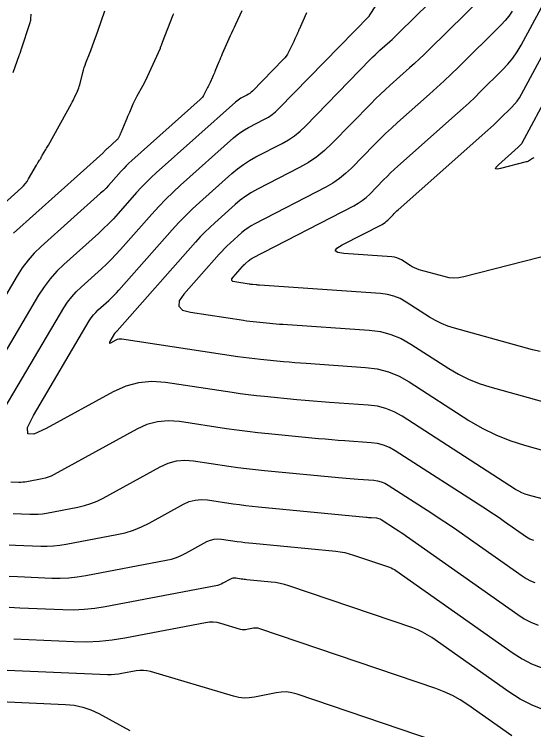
# Model space of a CAD drawing. Extents: x 1354696 to 1366163, y 660729 to 670380.
# Drawn here: x 1360827.9 to 1360880.2, y 664411.1 to 664483.3 of the extents above; entities that cross this region are included whole.
import ezdxf

# ---------------------------------------------------------------- set-up
doc = ezdxf.new("R2010")
doc.units = 0
doc.layers.add('R_Contours', color=7, linetype='Continuous')

msp = doc.modelspace()

# ---------------------------------------------------------------- linework, layer by layer
at = {"layer": 'R_Contours'}
for points in [[(1360881.041, 664434.392), (1360879.667, 664434.775), (1360879.329, 664434.883), (1360879.002, 664435.015), (1360878.686, 664435.172), (1360878.38, 664435.353), (1360866.947, 664442.729), (1360866.149, 664443.177), (1360865.314, 664443.515), (1360864.443, 664443.744), (1360863.535, 664443.863), (1360859.62, 664444.133), (1360858.8, 664444.192), (1360857.981, 664444.257), (1360857.162, 664444.327), (1360856.344, 664444.403), (1360853.071, 664444.717), (1360852.254, 664444.801), (1360851.438, 664444.896), (1360850.623, 664445.002), (1360849.81, 664445.119), (1360843.086, 664446.134), (1360841.714, 664446.234), (1360840.382, 664446.111), (1360839.089, 664445.767), (1360837.835, 664445.201), (1360831.067, 664441.486), (1360829.831, 664440.936), (1360829.204, 664440.974), (1360829.186, 664441.602), (1360829.775, 664442.819), (1360835.417, 664452.364), (1360835.61, 664452.664), (1360835.824, 664452.946), (1360836.059, 664453.212), (1360836.315, 664453.46), (1360837.383, 664454.418), (1360837.646, 664454.661), (1360837.902, 664454.912), (1360838.15, 664455.169), (1360838.391, 664455.435), (1360843.769, 664461.537), (1360844.426, 664462.259), (1360845.102, 664462.961), (1360845.799, 664463.643), (1360846.517, 664464.304), (1360849.779, 664467.221), (1360850.346, 664467.696), (1360850.938, 664468.133), (1360851.557, 664468.531), (1360852.203, 664468.891), (1360854.838, 664470.253), (1360855.48, 664470.617), (1360856.085, 664471.029), (1360856.656, 664471.489), (1360857.191, 664471.996), (1360863.752, 664478.73), (1360863.985, 664478.964), (1360864.221, 664479.194), (1360864.462, 664479.42), (1360864.707, 664479.641), (1360865.694, 664480.519), (1360865.94, 664480.74), (1360866.182, 664480.964), (1360866.422, 664481.191), (1360866.658, 664481.421), (1360872.771, 664487.447)], [(1360877.067, 664487.009), (1360869.634, 664479.681), (1360869.16, 664479.219), (1360868.679, 664478.763), (1360868.193, 664478.314), (1360867.7, 664477.871), (1360865.72, 664476.111), (1360865.229, 664475.667), (1360864.746, 664475.214), (1360864.271, 664474.752), (1360863.805, 664474.282), (1360859.862, 664470.235), (1360859.121, 664469.533), (1360858.331, 664468.896), (1360857.492, 664468.326), (1360856.605, 664467.822), (1360852.352, 664465.624), (1360851.754, 664465.291), (1360851.181, 664464.923), (1360850.633, 664464.519), (1360850.109, 664464.079), (1360848.062, 664462.249), (1360847.558, 664461.784), (1360847.068, 664461.305), (1360846.593, 664460.812), (1360846.131, 664460.304), (1360838.223, 664451.333), (1360838.203, 664451.31), (1360838.182, 664451.288), (1360838.16, 664451.267), (1360838.138, 664451.246), (1360838.047, 664451.165), (1360838.025, 664451.143), (1360838.005, 664451.121), (1360837.987, 664451.097), (1360837.97, 664451.071), (1360837.489, 664450.258), (1360837.439, 664450.154), (1360837.441, 664450.101), (1360837.494, 664450.097), (1360837.599, 664450.144), (1360838.124, 664450.432), (1360838.257, 664450.492), (1360838.395, 664450.529), (1360838.536, 664450.542), (1360838.682, 664450.532), (1360850.377, 664448.765), (1360850.948, 664448.683), (1360851.521, 664448.608), (1360852.094, 664448.542), (1360852.669, 664448.483), (1360854.969, 664448.262), (1360855.544, 664448.209), (1360856.119, 664448.16), (1360856.695, 664448.114), (1360857.271, 664448.072), (1360863.265, 664447.659), (1360864.433, 664447.506), (1360865.554, 664447.212), (1360866.628, 664446.776), (1360867.654, 664446.2), (1360873.669, 664442.32), (1360874.997, 664441.531), (1360876.373, 664440.849), (1360877.797, 664440.273), (1360879.268, 664439.804), (1360887.025, 664437.643)], [(1360826.946, 664443.644), (1360832.864, 664453.656), (1360833.233, 664454.231), (1360833.643, 664454.772), (1360834.094, 664455.28), (1360834.584, 664455.755), (1360836.628, 664457.59), (1360837.132, 664458.055), (1360837.621, 664458.535), (1360838.097, 664459.029), (1360838.558, 664459.537), (1360841.725, 664463.129), (1360842.415, 664463.889), (1360843.126, 664464.627), (1360843.859, 664465.344), (1360844.614, 664466.039), (1360849.957, 664470.817), (1360850.306, 664471.109), (1360850.67, 664471.378), (1360851.052, 664471.624), (1360851.449, 664471.845), (1360853.072, 664472.684), (1360853.467, 664472.908), (1360853.84, 664473.162), (1360854.191, 664473.445), (1360854.521, 664473.757), (1360863.649, 664483.125), (1360863.652, 664483.129), (1360863.654, 664483.133), (1360863.659, 664483.144), (1360863.663, 664483.15), (1360864.925, 664485.134)], [(1360825.016, 664462.564), (1360828.591, 664465.773), (1360828.797, 664465.973), (1360828.984, 664466.189), (1360829.152, 664466.419), (1360829.302, 664466.663), (1360830.079, 664468.055), (1360830.113, 664468.116), (1360830.15, 664468.175), (1360830.188, 664468.233), (1360830.228, 664468.29), (1360830.412, 664468.544), (1360830.442, 664468.587), (1360830.469, 664468.632), (1360830.494, 664468.677), (1360830.517, 664468.724), (1360830.602, 664468.915), (1360830.624, 664468.963), (1360830.648, 664469.009), (1360830.673, 664469.055), (1360830.7, 664469.1), (1360831.035, 664469.646), (1360831.1, 664469.752), (1360831.163, 664469.858), (1360831.225, 664469.966), (1360831.286, 664470.074), (1360833.621, 664474.265), (1360833.704, 664474.417), (1360833.784, 664474.571), (1360833.86, 664474.727), (1360833.933, 664474.885), (1360834.217, 664475.518), (1360834.285, 664475.678), (1360834.345, 664475.84), (1360834.398, 664476.004), (1360834.444, 664476.171), (1360834.757, 664477.403), (1360834.824, 664477.651), (1360834.899, 664477.896), (1360834.982, 664478.138), (1360835.074, 664478.378), (1360835.5, 664479.443), (1360835.573, 664479.626), (1360835.643, 664479.809), (1360835.712, 664479.993), (1360835.78, 664480.178), (1360836.046, 664480.918), (1360836.112, 664481.103), (1360836.177, 664481.289), (1360836.241, 664481.474), (1360836.304, 664481.66), (1360836.97, 664483.633)], [(1360850.785, 664483.627), (1360850.138, 664482.235), (1360850.005, 664481.947), (1360849.874, 664481.659), (1360849.743, 664481.371), (1360849.614, 664481.082), (1360848.821, 664479.295), (1360848.731, 664479.089), (1360848.642, 664478.882), (1360848.555, 664478.675), (1360848.469, 664478.466), (1360848.074, 664477.491), (1360848.017, 664477.353), (1360847.958, 664477.216), (1360847.898, 664477.08), (1360847.835, 664476.945), (1360847.581, 664476.406), (1360847.518, 664476.271), (1360847.453, 664476.137), (1360847.388, 664476.003), (1360847.322, 664475.87), (1360846.996, 664475.214), (1360846.913, 664475.065), (1360846.817, 664474.926), (1360846.709, 664474.797), (1360846.587, 664474.678), (1360839.693, 664468.513), (1360839.414, 664468.256), (1360839.143, 664467.991), (1360838.879, 664467.718), (1360838.624, 664467.436), (1360837.619, 664466.296), (1360837.364, 664466.015), (1360837.101, 664465.742), (1360836.83, 664465.476), (1360836.551, 664465.219), (1360830.555, 664459.837), (1360829.867, 664459.172), (1360829.237, 664458.46), (1360828.663, 664457.702), (1360828.145, 664456.898), (1360826.175, 664453.564)], [(1360878.047, 664483.58), (1360877.708, 664483.091), (1360877.333, 664482.628), (1360876.922, 664482.192), (1360872.61, 664477.94), (1360871.897, 664477.247), (1360871.176, 664476.563), (1360870.446, 664475.888), (1360869.707, 664475.223), (1360866.463, 664472.341), (1360865.859, 664471.795), (1360865.266, 664471.238), (1360864.683, 664470.671), (1360864.11, 664470.093), (1360861.837, 664467.761), (1360861.25, 664467.204), (1360860.624, 664466.7), (1360859.959, 664466.247), (1360859.255, 664465.848), (1360852.084, 664462.142), (1360851.739, 664461.95), (1360851.408, 664461.737), (1360851.091, 664461.504), (1360850.789, 664461.25), (1360849.608, 664460.194), (1360849.317, 664459.925), (1360849.034, 664459.649), (1360848.759, 664459.364), (1360848.493, 664459.071), (1360844.939, 664455.038), (1360844.478, 664454.356), (1360844.435, 664453.825), (1360844.81, 664453.446), (1360845.601, 664453.219), (1360850.943, 664452.412), (1360851.273, 664452.364), (1360851.604, 664452.321), (1360851.935, 664452.283), (1360852.266, 664452.249), (1360853.594, 664452.121), (1360853.926, 664452.091), (1360854.258, 664452.062), (1360854.59, 664452.036), (1360854.923, 664452.012), (1360863.633, 664451.411), (1360864.748, 664451.265), (1360865.818, 664450.984), (1360866.844, 664450.568), (1360867.825, 664450.017), (1360871.658, 664447.544), (1360872.634, 664446.965), (1360873.645, 664446.464), (1360874.691, 664446.04), (1360875.772, 664445.695), (1360890.876, 664441.487)], [(1360880.869, 664449.247), (1360880.068, 664449.416), (1360872.221, 664451.602), (1360871.558, 664451.814), (1360870.916, 664452.074), (1360870.296, 664452.381), (1360869.697, 664452.737), (1360867.345, 664454.254), (1360866.743, 664454.592), (1360866.114, 664454.847), (1360865.457, 664455.02), (1360864.772, 664455.109), (1360852.574, 664455.951), (1360852.485, 664455.958), (1360852.396, 664455.965), (1360852.308, 664455.972), (1360852.219, 664455.98), (1360851.864, 664456.014), (1360851.775, 664456.024), (1360851.687, 664456.034), (1360851.599, 664456.045), (1360851.51, 664456.058), (1360850.082, 664456.274), (1360849.871, 664456.335), (1360849.77, 664456.436), (1360849.782, 664456.578), (1360849.905, 664456.76), (1360850.855, 664457.838), (1360850.926, 664457.917), (1360851, 664457.993), (1360851.075, 664458.067), (1360851.153, 664458.139), (1360851.469, 664458.421), (1360851.55, 664458.489), (1360851.635, 664458.551), (1360851.723, 664458.608), (1360851.815, 664458.659), (1360862.087, 664463.967), (1360862.518, 664464.212), (1360862.926, 664464.49), (1360863.311, 664464.799), (1360863.671, 664465.141), (1360865.065, 664466.572), (1360865.417, 664466.927), (1360865.775, 664467.275), (1360866.139, 664467.616), (1360866.509, 664467.951), (1360872.519, 664473.291), (1360873.104, 664473.818), (1360873.682, 664474.352), (1360874.254, 664474.894), (1360874.818, 664475.443), (1360877.06, 664477.654), (1360877.598, 664478.224), (1360878.088, 664478.829), (1360878.532, 664479.47), (1360878.929, 664480.146), (1360880.988, 664483.968)], [(1360857.305, 664483.428), (1360856.556, 664481.741), (1360856.538, 664481.701), (1360856.521, 664481.662), (1360856.505, 664481.622), (1360856.488, 664481.582), (1360856.424, 664481.422), (1360856.407, 664481.382), (1360856.39, 664481.343), (1360856.373, 664481.303), (1360856.355, 664481.264), (1360856.165, 664480.86), (1360856.127, 664480.78), (1360856.089, 664480.7), (1360856.05, 664480.62), (1360856.011, 664480.54), (1360855.485, 664479.456), (1360855.377, 664479.254), (1360855.253, 664479.063), (1360855.115, 664478.882), (1360854.962, 664478.711), (1360851.85, 664475.518), (1360851.727, 664475.401), (1360851.594, 664475.294), (1360851.454, 664475.199), (1360851.306, 664475.115), (1360850.696, 664474.799), (1360850.546, 664474.716), (1360850.403, 664474.624), (1360850.266, 664474.523), (1360850.135, 664474.413), (1360842.154, 664467.276), (1360841.637, 664466.8), (1360841.134, 664466.309), (1360840.647, 664465.803), (1360840.174, 664465.283), (1360838.314, 664463.172), (1360837.841, 664462.651), (1360837.354, 664462.145), (1360836.852, 664461.654), (1360836.336, 664461.177), (1360832.853, 664458.051), (1360832.128, 664457.349), (1360831.462, 664456.598), (1360830.857, 664455.798), (1360830.311, 664454.949), (1360826.56, 664448.604)], [(1360827.742, 664477.415), (1360828.357, 664479.123), (1360828.376, 664479.177), (1360828.395, 664479.231), (1360828.414, 664479.285), (1360828.432, 664479.339), (1360828.505, 664479.555), (1360828.523, 664479.609), (1360828.541, 664479.664), (1360828.559, 664479.718), (1360828.578, 664479.772), (1360829.437, 664482.345), (1360829.471, 664482.458), (1360829.498, 664482.573), (1360829.517, 664482.689), (1360829.53, 664482.807), (1360829.566, 664483.28)], [(1360843.891, 664483.326), (1360843.868, 664483.254), (1360843.841, 664483.183), (1360842.761, 664480.415), (1360842.742, 664480.367), (1360842.723, 664480.318), (1360842.704, 664480.27), (1360842.684, 664480.222), (1360842.576, 664479.95), (1360842.572, 664479.941), (1360842.569, 664479.931), (1360842.566, 664479.922), (1360842.563, 664479.912), (1360842.553, 664479.873), (1360842.551, 664479.863), (1360842.547, 664479.853), (1360842.544, 664479.844), (1360842.54, 664479.835), (1360841.253, 664476.97), (1360841.141, 664476.727), (1360841.023, 664476.487), (1360840.901, 664476.249), (1360840.773, 664476.013), (1360840.21, 664475.003), (1360840.103, 664474.805), (1360840.001, 664474.604), (1360839.904, 664474.401), (1360839.812, 664474.195), (1360839.454, 664473.367), (1360839.365, 664473.16), (1360839.276, 664472.952), (1360839.189, 664472.744), (1360839.101, 664472.537), (1360838.596, 664471.327), (1360838.569, 664471.263), (1360838.541, 664471.199), (1360838.511, 664471.136), (1360838.481, 664471.074), (1360838.357, 664470.824), (1360838.323, 664470.764), (1360838.284, 664470.707), (1360838.24, 664470.655), (1360838.191, 664470.607), (1360837.233, 664469.75), (1360837.191, 664469.712), (1360837.151, 664469.672), (1360837.112, 664469.632), (1360837.074, 664469.59), (1360836.925, 664469.421), (1360836.887, 664469.379), (1360836.848, 664469.338), (1360836.807, 664469.299), (1360836.766, 664469.261), (1360827.785, 664461.201)], [(1360882.38, 664459.139), (1360873.171, 664456.792), (1360872.669, 664456.697), (1360872.168, 664456.669), (1360871.667, 664456.708), (1360871.167, 664456.814), (1360868.67, 664457.51), (1360868.424, 664457.588), (1360868.186, 664457.684), (1360867.957, 664457.798), (1360867.735, 664457.929), (1360866.864, 664458.491), (1360866.642, 664458.616), (1360866.409, 664458.711), (1360866.166, 664458.775), (1360865.912, 664458.808), (1360861.068, 664459.142), (1360860.446, 664459.238), (1360860.208, 664459.414), (1360860.356, 664459.67), (1360860.89, 664460.005), (1360864.918, 664462.087), (1360865.078, 664462.177), (1360865.229, 664462.28), (1360865.371, 664462.395), (1360865.505, 664462.521), (1360866.021, 664463.051), (1360866.151, 664463.182), (1360866.283, 664463.311), (1360866.418, 664463.437), (1360866.555, 664463.561), (1360875.573, 664471.574), (1360875.884, 664471.854), (1360876.192, 664472.138), (1360876.495, 664472.426), (1360876.795, 664472.718), (1360877.988, 664473.894), (1360878.273, 664474.197), (1360878.534, 664474.519), (1360878.77, 664474.859), (1360878.981, 664475.218), (1360882.638, 664482.005)], [(1360880.227, 664468.782), (1360880.147, 664468.761), (1360880.07, 664468.72), (1360879.766, 664468.52), (1360879.689, 664468.473), (1360879.609, 664468.434), (1360879.525, 664468.401), (1360879.439, 664468.375), (1360876.85, 664467.715), (1360876.504, 664467.654), (1360876.355, 664467.698), (1360876.403, 664467.845), (1360876.647, 664468.098), (1360878.627, 664469.857), (1360878.664, 664469.89), (1360878.701, 664469.924), (1360878.737, 664469.959), (1360878.773, 664469.993), (1360878.915, 664470.133), (1360878.949, 664470.17), (1360878.98, 664470.208), (1360879.008, 664470.249), (1360879.033, 664470.291), (1360884.756, 664480.913)], [(1360880.202, 664430.206), (1360880.008, 664430.263), (1360879.822, 664430.337), (1360879.644, 664430.429), (1360879.474, 664430.537), (1360877.267, 664432.093), (1360876.843, 664432.389), (1360876.415, 664432.681), (1360875.984, 664432.968), (1360875.551, 664433.251), (1360866.24, 664439.258), (1360865.67, 664439.577), (1360865.075, 664439.819), (1360864.453, 664439.982), (1360863.805, 664440.067), (1360861.163, 664440.249), (1360860.502, 664440.297), (1360859.842, 664440.349), (1360859.182, 664440.406), (1360858.523, 664440.467), (1360853.474, 664440.951), (1360852.413, 664441.06), (1360851.355, 664441.183), (1360850.298, 664441.32), (1360849.243, 664441.472), (1360844.502, 664442.188), (1360843.377, 664442.27), (1360842.284, 664442.169), (1360841.223, 664441.887), (1360840.195, 664441.422), (1360831.868, 664436.852), (1360831.578, 664436.707), (1360831.279, 664436.586), (1360830.971, 664436.489), (1360830.655, 664436.416), (1360829.131, 664436.126), (1360828.931, 664436.094), (1360828.73, 664436.074), (1360828.528, 664436.065), (1360828.325, 664436.067), (1360827.512, 664436.101)], [(1360827.738, 664432.921), (1360829.428, 664432.851), (1360829.85, 664432.845), (1360830.269, 664432.864), (1360830.688, 664432.907), (1360831.104, 664432.973), (1360834.272, 664433.576), (1360834.93, 664433.728), (1360835.569, 664433.93), (1360836.191, 664434.181), (1360836.795, 664434.483), (1360842.555, 664437.644), (1360843.358, 664438.007), (1360844.186, 664438.228), (1360845.04, 664438.306), (1360845.919, 664438.242), (1360849.484, 664437.704), (1360850.377, 664437.575), (1360851.27, 664437.459), (1360852.166, 664437.355), (1360853.062, 664437.263), (1360860.914, 664436.51), (1360861.308, 664436.474), (1360861.703, 664436.44), (1360862.098, 664436.409), (1360862.494, 664436.38), (1360864.075, 664436.271), (1360864.463, 664436.22), (1360864.835, 664436.123), (1360865.192, 664435.978), (1360865.532, 664435.787), (1360869.936, 664432.946), (1360870.779, 664432.396), (1360871.615, 664431.838), (1360872.445, 664431.272), (1360873.27, 664430.697), (1360879.031, 664426.636), (1360879.443, 664426.372), (1360879.875, 664426.15), (1360880.326, 664425.97)], [(1360827.323, 664429.778), (1360827.964, 664429.741), (1360830.531, 664429.634), (1360831.171, 664429.626), (1360831.809, 664429.654), (1360832.444, 664429.719), (1360833.077, 664429.821), (1360838.194, 664430.794), (1360839.043, 664430.99), (1360839.868, 664431.25), (1360840.67, 664431.575), (1360841.449, 664431.964), (1360844.915, 664433.866), (1360845.492, 664434.127), (1360846.088, 664434.286), (1360846.703, 664434.342), (1360847.335, 664434.297), (1360849.901, 664433.909), (1360850.543, 664433.817), (1360851.186, 664433.733), (1360851.83, 664433.658), (1360852.475, 664433.592), (1360863.304, 664432.554), (1360863.434, 664432.542), (1360863.564, 664432.531), (1360863.694, 664432.52), (1360863.824, 664432.511), (1360864.345, 664432.475), (1360864.473, 664432.458), (1360864.595, 664432.426), (1360864.713, 664432.379), (1360864.825, 664432.316), (1360866.275, 664431.38), (1360866.553, 664431.199), (1360866.828, 664431.015), (1360867.102, 664430.829), (1360867.373, 664430.639), (1360878.587, 664422.734), (1360879.242, 664422.316), (1360879.928, 664421.964), (1360880.643, 664421.678)], [(1360827.33, 664426.611), (1360828.19, 664426.561), (1360831.634, 664426.417), (1360832.493, 664426.406), (1360833.349, 664426.444), (1360834.201, 664426.531), (1360835.05, 664426.668), (1360843.174, 664428.214), (1360843.691, 664428.333), (1360844.195, 664428.492), (1360844.684, 664428.69), (1360845.159, 664428.927), (1360847.274, 664430.088), (1360847.627, 664430.247), (1360847.991, 664430.344), (1360848.365, 664430.379), (1360848.751, 664430.351), (1360850.317, 664430.114), (1360850.709, 664430.058), (1360851.101, 664430.007), (1360851.494, 664429.961), (1360851.888, 664429.92), (1360860.254, 664429.119), (1360860.706, 664429.062), (1360861.152, 664428.98), (1360861.593, 664428.872), (1360862.028, 664428.738), (1360865.668, 664427.5), (1360865.84, 664427.435), (1360866.005, 664427.358), (1360866.165, 664427.269), (1360866.318, 664427.169), (1360878.143, 664418.833), (1360879.041, 664418.26), (1360879.98, 664417.777), (1360880.96, 664417.385)], [(1360881.278, 664413.092), (1360880.033, 664413.591), (1360878.84, 664414.204), (1360877.7, 664414.932), (1360869.934, 664420.406), (1360869.479, 664420.703), (1360869.006, 664420.966), (1360868.516, 664421.194), (1360868.008, 664421.387), (1360855.515, 664425.634), (1360855.08, 664425.768), (1360854.64, 664425.877), (1360854.194, 664425.959), (1360853.742, 664426.015), (1360851.301, 664426.249), (1360851.158, 664426.264), (1360851.016, 664426.28), (1360850.875, 664426.299), (1360850.733, 664426.319), (1360850.168, 664426.405), (1360850.028, 664426.415), (1360849.893, 664426.402), (1360849.762, 664426.367), (1360849.634, 664426.31), (1360848.87, 664425.89), (1360848.699, 664425.805), (1360848.522, 664425.733), (1360848.34, 664425.676), (1360848.153, 664425.633), (1360837.022, 664423.515), (1360835.958, 664423.344), (1360834.889, 664423.234), (1360833.815, 664423.186), (1360832.737, 664423.201), (1360828.416, 664423.381), (1360827.337, 664423.443)], [(1360877.985, 664410.516), (1360873.549, 664413.643), (1360872.793, 664414.137), (1360872.007, 664414.574), (1360871.191, 664414.953), (1360870.347, 664415.274), (1360852.598, 664421.309), (1360852.44, 664421.351), (1360852.28, 664421.372), (1360852.119, 664421.371), (1360851.957, 664421.348), (1360851.305, 664421.212), (1360851.142, 664421.189), (1360850.98, 664421.185), (1360850.82, 664421.202), (1360850.66, 664421.24), (1360848.678, 664421.83), (1360848.293, 664421.92), (1360847.906, 664421.964), (1360847.516, 664421.96), (1360847.124, 664421.909), (1360838.995, 664420.362), (1360837.715, 664420.156), (1360836.429, 664420.024), (1360835.137, 664419.967), (1360833.84, 664419.984), (1360827.808, 664420.236)], [(1360873.671, 664408.826), (1360856.348, 664414.716), (1360855.825, 664414.857), (1360855.298, 664414.925), (1360854.767, 664414.922), (1360854.231, 664414.846), (1360852.078, 664414.398), (1360851.542, 664414.32), (1360851.008, 664414.309), (1360850.477, 664414.365), (1360849.949, 664414.488), (1360841.579, 664416.981), (1360841.225, 664417.064), (1360840.869, 664417.104), (1360840.511, 664417.1), (1360840.151, 664417.053), (1360838.704, 664416.778), (1360838.342, 664416.72), (1360837.978, 664416.683), (1360837.613, 664416.666), (1360837.246, 664416.671), (1360827.12, 664417.094)], [(1360826.432, 664413.952), (1360833.024, 664413.677), (1360833.902, 664413.591), (1360834.752, 664413.406), (1360835.575, 664413.124), (1360836.371, 664412.744), (1360839.5, 664411.029)]]:
    msp.add_lwpolyline(points, dxfattribs=at)

doc.saveas('drawing.dxf')
